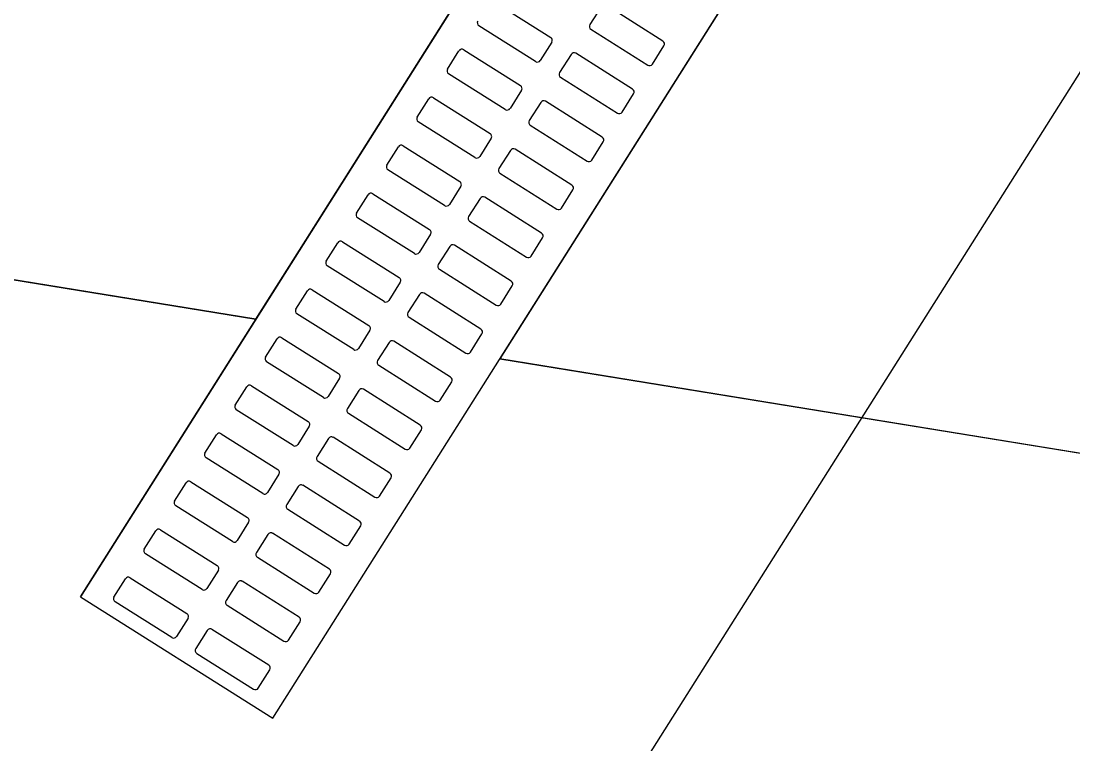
# Model space of a CAD drawing. Extents: x -746176 to -739709, y -1128407 to -1124482.
# Drawn here: x -743178.383 to -743177.458, y -1127099.553 to -1127098.918 of the extents above; entities that cross this region are included whole.
import ezdxf

# ---------------------------------------------------------------- set-up
doc = ezdxf.new("R2010")
doc.units = 0
for name, color, linetype in [('_Zabezpečovací zařízení_trasa', 7, 'Continuous'), ('KOMUNIKACE_KRAJNICE', 7, 'Continuous'), ('ODVODNENI', 7, 'Continuous'), ('SRAFA_UPRAVA', 7, 'Continuous')]:
    doc.layers.add(name, color=color, linetype=linetype)

msp = doc.modelspace()

# ---------------------------------------------------------------- linework, layer by layer
at = {"layer": '_Zabezpečovací zařízení_trasa'}
msp.add_lwpolyline([(-743018.81904, -1126847.73648), (-743049.28026, -1126895.95132), (-743072.48683, -1126932.75141), (-743098.64715, -1126974.14558), (-743125.94024, -1127017.3839), (-743152.60397, -1127059.60823), (-743175.0227, -1127095.11565), (-743199.16326, -1127133.34585), (-743215.97103, -1127159.9412), (-743232.81804, -1127186.5147), (-743247.45627, -1127209.81134), (-743254.51998, -1127221.63887), (-743261.29895, -1127233.69143), (-743264.15528, -1127239.19506), (-743264.86199, -1127241.10829), (-743267.33675, -1127245.81597), (-743268.28895, -1127247.15851), (-743271.71065, -1127253.75036), (-743281.12175, -1127274.19629), (-743291.92324, -1127301.41959), (-743296.72407, -1127315.22214), (-743301.11609, -1127329.12783), (-743306.78676, -1127349.50594)], dxfattribs=at)
at = {"layer": 'KOMUNIKACE_KRAJNICE'}
for points in [[(-743178.17628, -1127099.1798), (-743181.8339, -1127098.58425)], [(-743177.03132, -1127099.36623), (-743177.9618, -1127099.21472)]]:
    msp.add_lwpolyline(points, dxfattribs=at)
at = {"layer": 'ODVODNENI'}
for q in [(-743177.79662, -1127098.5784), (-743178.16132, -1127099.53077)]:
    msp.add_line((-743178.33044, -1127099.424), q, dxfattribs=at)
msp.add_lwpolyline([(-743178.16132, -1127099.53077), (-743177.6275, -1127098.68517), (-743177.79662, -1127098.5784), (-743178.33044, -1127099.424)], close=True, dxfattribs=at)
for points in [[(-743177.96692, -1127098.90061), (-743177.91703, -1127098.93211)], [(-743177.87253, -1127098.9047), (-743177.88265, -1127098.92074)], [(-743177.8185, -1127098.93526), (-743177.86839, -1127098.90377)], [(-743177.93035, -1127098.95322), (-743177.98024, -1127098.92172)], [(-743177.88171, -1127098.92488), (-743177.83182, -1127098.95637)], [(-743177.91609, -1127098.93625), (-743177.92622, -1127098.95228)], [(-743178.00783, -1127098.95981), (-743177.99771, -1127098.94377)], [(-743177.99357, -1127098.94283), (-743177.94368, -1127098.97433)], [(-743177.82769, -1127098.95544), (-743177.81756, -1127098.9394)], [(-743177.89918, -1127098.94692), (-743177.9093, -1127098.96296)], [(-743177.84515, -1127098.97748), (-743177.89504, -1127098.94599)], [(-743177.95701, -1127098.99544), (-743178.0069, -1127098.96395)], [(-743177.90837, -1127098.9671), (-743177.85848, -1127098.99859)], [(-743177.94275, -1127098.97847), (-743177.95287, -1127098.99451)], [(-743177.85434, -1127098.99766), (-743177.84422, -1127098.98162)], [(-743178.03449, -1127099.00203), (-743178.02436, -1127098.98599)], [(-743178.02023, -1127098.98506), (-743177.97034, -1127099.01655)], [(-743177.92583, -1127098.98914), (-743177.93596, -1127099.00518)], [(-743177.87181, -1127099.0197), (-743177.9217, -1127098.98821)], [(-743177.98366, -1127099.03766), (-743178.03355, -1127099.00617)], [(-743177.93502, -1127099.00932), (-743177.88513, -1127099.04081)], [(-743178.06114, -1127099.04425), (-743178.05102, -1127099.02821)], [(-743178.04688, -1127099.02728), (-743177.99699, -1127099.05877)], [(-743177.9694, -1127099.02069), (-743177.97952, -1127099.03673)], [(-743177.88099, -1127099.03988), (-743177.87087, -1127099.02384)], [(-743177.95249, -1127099.03137), (-743177.96261, -1127099.0474)], [(-743177.89846, -1127099.06193), (-743177.94835, -1127099.03043)], [(-743178.01032, -1127099.07988), (-743178.06021, -1127099.04839)], [(-743177.96168, -1127099.05154), (-743177.91179, -1127099.08304)], [(-743177.99605, -1127099.06291), (-743178.00618, -1127099.07895)], [(-743177.90765, -1127099.0821), (-743177.89752, -1127099.06606)], [(-743178.0878, -1127099.08647), (-743178.07767, -1127099.07043)], [(-743178.07353, -1127099.0695), (-743178.02364, -1127099.10099)], [(-743177.97914, -1127099.07359), (-743177.98927, -1127099.08962)], [(-743177.92511, -1127099.10415), (-743177.975, -1127099.07265)], [(-743178.03697, -1127099.1221), (-743178.08686, -1127099.09061)], [(-743177.98833, -1127099.09376), (-743177.93844, -1127099.12526)], [(-743178.10019, -1127099.11172), (-743178.0503, -1127099.14322)], [(-743178.02271, -1127099.10513), (-743178.03283, -1127099.12117)], [(-743177.9343, -1127099.12432), (-743177.92418, -1127099.10829)], [(-743178.11445, -1127099.12869), (-743178.10433, -1127099.11266)], [(-743178.0058, -1127099.11581), (-743178.01592, -1127099.13185)], [(-743177.95177, -1127099.14637), (-743178.00166, -1127099.11487)], [(-743178.06362, -1127099.16433), (-743178.11351, -1127099.13283)], [(-743178.01498, -1127099.13598), (-743177.96509, -1127099.16748)], [(-743178.04936, -1127099.14735), (-743178.05949, -1127099.16339)], [(-743178.1411, -1127099.17091), (-743178.13098, -1127099.15488)], [(-743178.12684, -1127099.15394), (-743178.07695, -1127099.18544)], [(-743178.03245, -1127099.15803), (-743178.04257, -1127099.17407)], [(-743177.97842, -1127099.18859), (-743178.02831, -1127099.15709)], [(-743177.96096, -1127099.16654), (-743177.95083, -1127099.15051)], [(-743178.09028, -1127099.20655), (-743178.14017, -1127099.17505)], [(-743178.04164, -1127099.17821), (-743177.99175, -1127099.2097)], [(-743178.07602, -1127099.18958), (-743178.08614, -1127099.20561)], [(-743177.98761, -1127099.20877), (-743177.97749, -1127099.19273)], [(-743178.16776, -1127099.21314), (-743178.15763, -1127099.1971)], [(-743178.15349, -1127099.19616), (-743178.1036, -1127099.22766)], [(-743178.0591, -1127099.20025), (-743178.06923, -1127099.21629)], [(-743178.00507, -1127099.23081), (-743178.05496, -1127099.19932)], [(-743178.11693, -1127099.24877), (-743178.16682, -1127099.21727)], [(-743178.06829, -1127099.22043), (-743178.0184, -1127099.25192)], [(-743178.10267, -1127099.2318), (-743178.11279, -1127099.24783)], [(-743178.19441, -1127099.25536), (-743178.18429, -1127099.23932)], [(-743178.18015, -1127099.23838), (-743178.13026, -1127099.26988)], [(-743178.03173, -1127099.27303), (-743178.08162, -1127099.24154)], [(-743178.01426, -1127099.25099), (-743178.00414, -1127099.23495)], [(-743178.08576, -1127099.24247), (-743178.09588, -1127099.25851)], [(-743178.14359, -1127099.29099), (-743178.19348, -1127099.2595)], [(-743178.09495, -1127099.26265), (-743178.04506, -1127099.29414)], [(-743178.12932, -1127099.27402), (-743178.13945, -1127099.29006)], [(-743178.04092, -1127099.29321), (-743178.03079, -1127099.27717)], [(-743178.22106, -1127099.29758), (-743178.21094, -1127099.28154)], [(-743178.2068, -1127099.28061), (-743178.15691, -1127099.3121)], [(-743178.11241, -1127099.28469), (-743178.12253, -1127099.30073)], [(-743178.05838, -1127099.31525), (-743178.10827, -1127099.28376)], [(-743178.17024, -1127099.33321), (-743178.22013, -1127099.30172)], [(-743178.1216, -1127099.30487), (-743178.07171, -1127099.33637)], [(-743178.24772, -1127099.3398), (-743178.23759, -1127099.32376)], [(-743178.23346, -1127099.32283), (-743178.18357, -1127099.35432)], [(-743178.15598, -1127099.31624), (-743178.1661, -1127099.33228)], [(-743178.06757, -1127099.33543), (-743178.05745, -1127099.31939)], [(-743178.13906, -1127099.32692), (-743178.14919, -1127099.34295)], [(-743178.08504, -1127099.35748), (-743178.13493, -1127099.32598)], [(-743178.19689, -1127099.37543), (-743178.24678, -1127099.34394)], [(-743178.14825, -1127099.34709), (-743178.09836, -1127099.37859)], [(-743178.18263, -1127099.35846), (-743178.19275, -1127099.3745)], [(-743178.09422, -1127099.37765), (-743178.0841, -1127099.36161)], [(-743178.27437, -1127099.38202), (-743178.26425, -1127099.36598)], [(-743178.26011, -1127099.36505), (-743178.21022, -1127099.39654)], [(-743178.16572, -1127099.36914), (-743178.17584, -1127099.38517)], [(-743178.11169, -1127099.3997), (-743178.16158, -1127099.3682)], [(-743178.22355, -1127099.41766), (-743178.27344, -1127099.38616)], [(-743178.17491, -1127099.38931), (-743178.12502, -1127099.42081)], [(-743178.30103, -1127099.42424), (-743178.2909, -1127099.40821)], [(-743178.28676, -1127099.40727), (-743178.23687, -1127099.43877)], [(-743178.20928, -1127099.40068), (-743178.21941, -1127099.41672)], [(-743178.12088, -1127099.41987), (-743178.11075, -1127099.40384)], [(-743178.19237, -1127099.41136), (-743178.2025, -1127099.4274)], [(-743178.13834, -1127099.44192), (-743178.18823, -1127099.41042)], [(-743178.2502, -1127099.45988), (-743178.30009, -1127099.42838)], [(-743178.20156, -1127099.43153), (-743178.15167, -1127099.46303)], [(-743178.23594, -1127099.4429), (-743178.24606, -1127099.45894)], [(-743178.21903, -1127099.45358), (-743178.22915, -1127099.46962)], [(-743178.165, -1127099.48414), (-743178.21489, -1127099.45265)], [(-743178.14753, -1127099.46209), (-743178.13741, -1127099.44606)], [(-743178.22822, -1127099.47376), (-743178.17832, -1127099.50525)], [(-743178.17419, -1127099.50432), (-743178.16406, -1127099.48828)]]:
    msp.add_lwpolyline(points, dxfattribs=at)
for centre, start, end in [((-743177.97864, -1127098.91919), 147.73632, 237.73632), ((-743177.88011, -1127098.92234), 147.73632, 237.73632), ((-743177.91863, -1127098.93464), 327.73632, 57.73632), ((-743177.8201, -1127098.9378), 327.73632, 57.73632), ((-743177.99517, -1127098.94537), 57.73632, 147.73632), ((-743177.89664, -1127098.94852), 57.73632, 147.73632), ((-743177.92875, -1127098.95068), 237.73632, 327.73632), ((-743178.0053, -1127098.96141), 147.73632, 237.73632), ((-743177.90677, -1127098.96456), 147.73632, 237.73632), ((-743177.83022, -1127098.95384), 237.73632, 327.73632), ((-743177.94528, -1127098.97687), 327.73632, 57.73632), ((-743177.84675, -1127098.98002), 327.73632, 57.73632), ((-743178.02183, -1127098.98759), 57.73632, 147.73632), ((-743177.9233, -1127098.99075), 57.73632, 147.73632), ((-743177.95541, -1127098.9929), 237.73632, 327.73632), ((-743177.85688, -1127098.99606), 237.73632, 327.73632), ((-743178.03195, -1127099.00363), 147.73632, 237.73632), ((-743177.93342, -1127099.00678), 147.73632, 237.73632), ((-743177.97194, -1127099.01909), 327.73632, 57.73632), ((-743177.87341, -1127099.02224), 327.73632, 57.73632), ((-743178.04848, -1127099.02981), 57.73632, 147.73632), ((-743177.98206, -1127099.03513), 237.73632, 327.73632), ((-743177.94995, -1127099.03297), 57.73632, 147.73632), ((-743178.0586, -1127099.04585), 147.73632, 237.73632), ((-743177.96007, -1127099.049), 147.73632, 237.73632), ((-743177.88353, -1127099.03828), 237.73632, 327.73632), ((-743177.99859, -1127099.06131), 327.73632, 57.73632), ((-743177.90006, -1127099.06446), 327.73632, 57.73632), ((-743178.07513, -1127099.07204), 57.73632, 147.73632), ((-743177.9766, -1127099.07519), 57.73632, 147.73632), ((-743178.00871, -1127099.07735), 237.73632, 327.73632), ((-743177.91018, -1127099.0805), 237.73632, 327.73632), ((-743178.08526, -1127099.08807), 147.73632, 237.73632), ((-743177.98673, -1127099.09123), 147.73632, 237.73632), ((-743178.02524, -1127099.10353), 327.73632, 57.73632), ((-743178.10179, -1127099.11426), 57.73632, 147.73632), ((-743177.92671, -1127099.10668), 327.73632, 57.73632), ((-743178.03537, -1127099.11957), 237.73632, 327.73632), ((-743178.00326, -1127099.11741), 57.73632, 147.73632), ((-743178.11191, -1127099.13029), 147.73632, 237.73632), ((-743177.93684, -1127099.12272), 237.73632, 327.73632), ((-743178.01338, -1127099.13345), 147.73632, 237.73632), ((-743178.0519, -1127099.14575), 327.73632, 57.73632), ((-743177.95337, -1127099.14891), 327.73632, 57.73632), ((-743178.12844, -1127099.15648), 57.73632, 147.73632), ((-743178.02991, -1127099.15963), 57.73632, 147.73632), ((-743178.06202, -1127099.16179), 237.73632, 327.73632), ((-743177.96349, -1127099.16494), 237.73632, 327.73632), ((-743178.13857, -1127099.17252), 147.73632, 237.73632), ((-743178.04004, -1127099.17567), 147.73632, 237.73632), ((-743178.07855, -1127099.18797), 327.73632, 57.73632), ((-743177.98002, -1127099.19113), 327.73632, 57.73632), ((-743178.1551, -1127099.1987), 57.73632, 147.73632), ((-743178.05657, -1127099.20185), 57.73632, 147.73632), ((-743178.16522, -1127099.21474), 147.73632, 237.73632), ((-743178.08868, -1127099.20401), 237.73632, 327.73632), ((-743177.99015, -1127099.20716), 237.73632, 327.73632), ((-743178.06669, -1127099.21789), 147.73632, 237.73632), ((-743178.10521, -1127099.2302), 327.73632, 57.73632), ((-743178.00668, -1127099.23335), 327.73632, 57.73632), ((-743178.18175, -1127099.24092), 57.73632, 147.73632), ((-743178.08322, -1127099.24407), 57.73632, 147.73632), ((-743178.11533, -1127099.24623), 237.73632, 327.73632), ((-743178.0168, -1127099.24939), 237.73632, 327.73632), ((-743178.19187, -1127099.25696), 147.73632, 237.73632), ((-743178.09334, -1127099.26011), 147.73632, 237.73632), ((-743178.13186, -1127099.27242), 327.73632, 57.73632), ((-743178.03333, -1127099.27557), 327.73632, 57.73632), ((-743178.2084, -1127099.28314), 57.73632, 147.73632), ((-743178.10987, -1127099.2863), 57.73632, 147.73632), ((-743178.14198, -1127099.28845), 237.73632, 327.73632), ((-743178.04345, -1127099.29161), 237.73632, 327.73632), ((-743178.21853, -1127099.29918), 147.73632, 237.73632), ((-743178.12, -1127099.30233), 147.73632, 237.73632), ((-743178.15851, -1127099.31464), 327.73632, 57.73632), ((-743178.05998, -1127099.31779), 327.73632, 57.73632), ((-743178.23506, -1127099.32536), 57.73632, 147.73632), ((-743178.16864, -1127099.33068), 237.73632, 327.73632), ((-743178.13653, -1127099.32852), 57.73632, 147.73632), ((-743178.24518, -1127099.3414), 147.73632, 237.73632), ((-743178.14665, -1127099.34455), 147.73632, 237.73632), ((-743178.07011, -1127099.33383), 237.73632, 327.73632), ((-743178.18517, -1127099.35686), 327.73632, 57.73632), ((-743178.08664, -1127099.36001), 327.73632, 57.73632), ((-743178.26171, -1127099.36759), 57.73632, 147.73632), ((-743178.16318, -1127099.37074), 57.73632, 147.73632), ((-743178.19529, -1127099.3729), 237.73632, 327.73632), ((-743178.09676, -1127099.37605), 237.73632, 327.73632), ((-743178.27184, -1127099.38362), 147.73632, 237.73632), ((-743178.17331, -1127099.38678), 147.73632, 237.73632), ((-743178.21182, -1127099.39908), 327.73632, 57.73632), ((-743178.28837, -1127099.40981), 57.73632, 147.73632), ((-743178.11329, -1127099.40223), 327.73632, 57.73632), ((-743178.22195, -1127099.41512), 237.73632, 327.73632), ((-743178.18984, -1127099.41296), 57.73632, 147.73632), ((-743178.29849, -1127099.42584), 147.73632, 237.73632), ((-743178.12342, -1127099.41827), 237.73632, 327.73632), ((-743178.19996, -1127099.429), 147.73632, 237.73632), ((-743178.23848, -1127099.4413), 327.73632, 57.73632), ((-743178.13995, -1127099.44446), 327.73632, 57.73632), ((-743178.21649, -1127099.45518), 57.73632, 147.73632), ((-743178.2486, -1127099.45734), 237.73632, 327.73632), ((-743178.15007, -1127099.46049), 237.73632, 327.73632), ((-743178.22661, -1127099.47122), 147.73632, 237.73632), ((-743178.1666, -1127099.48668), 327.73632, 57.73632), ((-743178.17672, -1127099.50271), 237.73632, 327.73632)]:
    msp.add_arc(centre, 0.003, start, end, dxfattribs=at)
at = {"layer": 'SRAFA_UPRAVA'}
for p, q in [((-743178.17628, -1127099.1798), (-743177.01631, -1127097.34233)), ((-743176.80184, -1127097.37725), (-743177.9618, -1127099.21472)), ((-743181.8339, -1127098.58425), (-743178.17628, -1127099.1798)), ((-743177.9618, -1127099.21472), (-743177.03132, -1127099.36623))]:
    msp.add_line(p, q, dxfattribs=at)

doc.saveas('drawing.dxf')
